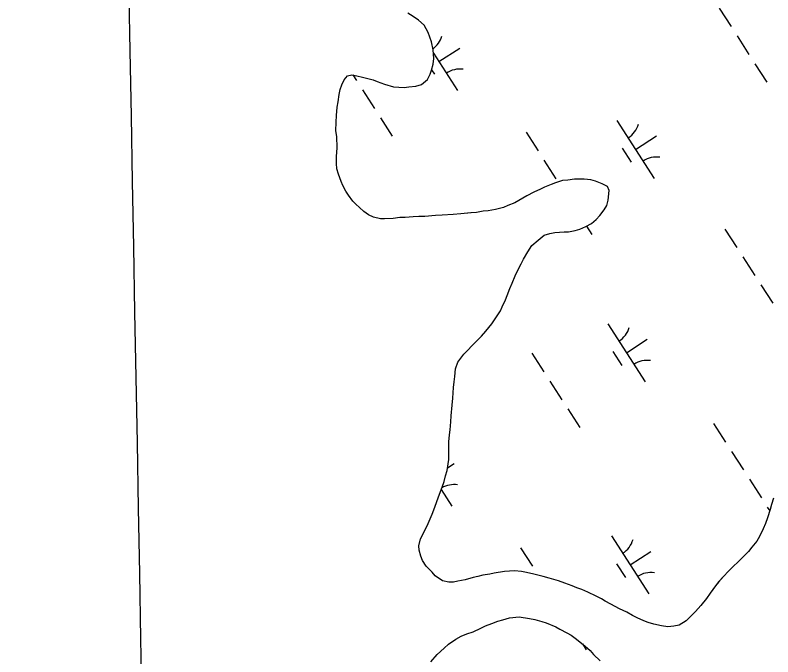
# Model space of a CAD drawing. Extents: x 3937982 to 3958556, y 219448 to 241894.
# Drawn here: x 3951287 to 3951836, y 231582 to 232047 of the extents above; entities that cross this region are included whole.
import ezdxf

# ---------------------------------------------------------------- set-up
doc = ezdxf.new("R2010")
doc.units = 0
for name, color, linetype in [('V-GRID-MAJR', 7, 'Continuous'), ('V-TOPO-SHOR', 7, 'Continuous'), ('V-WETL-SWMP', 7, 'Continuous')]:
    doc.layers.add(name, color=color, linetype=linetype)

msp = doc.modelspace()

# ---------------------------------------------------------------- linework, layer by layer
at = {"layer": 'V-GRID-MAJR'}
msp.add_spline([(3951546.997, 222374.883), (3951510.765, 224351.731), (3951399.696, 230411.652), (3951288.627, 236471.56), (3951286.871, 236567.353)], degree=3, dxfattribs=at)
at = {"layer": 'V-TOPO-SHOR'}
for points in [[(3951575.183, 231901.007), (3951569.354, 231900.593), (3951565.664, 231900.576), (3951560.806, 231899.972), (3951554.59, 231899.557), (3951551.479, 231899.544), (3951546.615, 231900.884), (3951542.917, 231902.422), (3951539.601, 231904.935), (3951536.285, 231907.835), (3951533.75, 231910.157), (3951531.602, 231912.479), (3951528.28, 231916.739), (3951526.516, 231919.647), (3951524.362, 231923.721), (3951522.99, 231926.629), (3951521.216, 231932.062), (3951520.032, 231935.945), (3951519.629, 231939.636), (3951519.801, 231944.885), (3951520.161, 231951.105), (3951519.932, 231959.266), (3951519.332, 231963.344), (3951519.498, 231969.76), (3951519.674, 231974.423), (3951520.229, 231980.451), (3951520.991, 231984.342), (3951521.745, 231989.785), (3951522.312, 231993.285), (3951523.463, 231996.789), (3951525.197, 232000.296), (3951527.71, 232003.22), (3951530.817, 232004.013), (3951534.514, 232003.251), (3951538.598, 232002.297), (3951542.489, 232001.342), (3951546.185, 232000.386), (3951549.108, 231999.038), (3951554.361, 231997.312), (3951560.976, 231995.397), (3951568.754, 231994.848), (3951572.056, 231995.251), (3951577.106, 231995.856), (3951581.376, 231997.039), (3951585.636, 232000.558), (3951587.563, 232004.451), (3951588.524, 232007.371), (3951589.671, 232011.652), (3951590.236, 232015.736), (3951589.818, 232022.148), (3951588.434, 232027.97), (3951586.072, 232034.569), (3951583.133, 232039.998), (3951579.037, 232043.478), (3951575.14, 232046.181), (3951571.435, 232048.694)], [(3951596.535, 231637.374), (3951591.078, 231641.042), (3951588.929, 231643.559), (3951584.635, 231648.011), (3951582.091, 231652.08), (3951580.717, 231655.183), (3951579.533, 231659.455), (3951579.322, 231662.757), (3951580.661, 231667.815), (3951584.129, 231674.827), (3951586.056, 231678.917), (3951588.941, 231685.536), (3951590.862, 231690.794), (3951593.552, 231698.189), (3951596.243, 231705.197), (3951597.779, 231709.285), (3951598.733, 231713.371), (3951599.882, 231717.262), (3951600.64, 231722.124), (3951601.014, 231725.237), (3951600.992, 231730.289), (3951601.166, 231734.955), (3951601.154, 231738.064), (3951601.52, 231743.118), (3951602.088, 231746.813), (3951602.645, 231752.451), (3951602.821, 231756.922), (3951603.564, 231764.505), (3951603.931, 231769.754), (3951604.482, 231777.336), (3951604.852, 231781.612), (3951605.42, 231785.309), (3951605.977, 231790.945), (3951607.511, 231795.811), (3951611.957, 231801.468), (3951614.472, 231804.003), (3951618.34, 231808.101), (3951622.211, 231812.005), (3951624.726, 231814.542), (3951628.015, 231818.251), (3951632.267, 231823.514), (3951635.744, 231828.583), (3951638.446, 231832.872), (3951639.793, 231835.987), (3951642.103, 231840.855), (3951643.449, 231844.164), (3951645.372, 231849.225), (3951646.91, 231852.926), (3951649.218, 231858.375), (3951650.953, 231861.882), (3951653.458, 231867.141), (3951655.192, 231870.452), (3951658.279, 231875.712), (3951661.174, 231880.195), (3951665.821, 231884.102), (3951670.081, 231887.813), (3951674.157, 231888.995), (3951677.847, 231889.79), (3951684.647, 231890.207), (3951687.755, 231890.222), (3951692.611, 231891.213), (3951695.911, 231892.2), (3951700.373, 231893.968), (3951704.445, 231896.319), (3951707.928, 231899.247), (3951710.443, 231901.979), (3951713.73, 231906.075), (3951715.467, 231909.192), (3951716.614, 231913.278), (3951717.361, 231920.084), (3951715.989, 231922.994), (3951712.094, 231925.114), (3951707.42, 231927.037), (3951703.918, 231927.801), (3951699.058, 231928.362), (3951695.366, 231928.345), (3951692.257, 231928.333), (3951687.207, 231927.727), (3951683.514, 231927.323), (3951678.47, 231925.746), (3951675.17, 231924.567), (3951670.513, 231922.603), (3951667.411, 231921.034), (3951662.561, 231919.07), (3951657.713, 231916.328), (3951651.704, 231912.998), (3951648.796, 231911.236), (3951643.947, 231909.272), (3951640.647, 231907.896), (3951635.017, 231906.514), (3951629.582, 231905.516), (3951626.084, 231905.115), (3951621.228, 231904.314), (3951617.151, 231903.909), (3951609.768, 231903.294), (3951604.328, 231902.883), (3951596.361, 231902.264), (3951591.311, 231902.049), (3951583.733, 231901.433), (3951579.265, 231901.22), (3951575.183, 231901.007)], [(3951836.293, 231697.294), (3951834.951, 231692.625), (3951833.802, 231688.928), (3951831.885, 231682.895), (3951830.542, 231678.809), (3951828.809, 231674.913), (3951826.112, 231669.46), (3951824.183, 231666.148), (3951820.703, 231661.663), (3951818.19, 231658.542), (3951814.127, 231654.444), (3951811.225, 231651.515), (3951806.578, 231647.22), (3951803.676, 231644.292), (3951800, 231640.585), (3951796.521, 231636.489), (3951794.395, 231633.759), (3951792.269, 231631.029), (3951790.336, 231628.299), (3951787.827, 231624.594), (3951783.571, 231619.523), (3951779.704, 231615.231), (3951776.997, 231612.304), (3951773.126, 231608.401), (3951768.086, 231605.269), (3951764.009, 231604.475), (3951759.734, 231604.067), (3951755.262, 231604.63), (3951749.619, 231605.968), (3951745.534, 231607.116), (3951742.419, 231608.462), (3951737.55, 231610.58), (3951734.241, 231612.12), (3951729.954, 231614.629), (3951724.695, 231617.131), (3951718.463, 231620.408), (3951714.371, 231622.53), (3951711.643, 231624.266), (3951707.943, 231626.194), (3951701.713, 231629.081), (3951697.428, 231631.006), (3951693.924, 231632.352), (3951690.42, 231633.697), (3951685.165, 231635.619), (3951680.491, 231637.347), (3951673.876, 231639.262), (3951669.401, 231640.409), (3951662.592, 231642.127), (3951657.341, 231643.272), (3951653.838, 231644.034), (3951648.784, 231644.595), (3951641.401, 231643.98), (3951633.825, 231642.78), (3951630.719, 231642.184), (3951625.668, 231641.386), (3951622.174, 231640.593), (3951618.68, 231639.801), (3951612.858, 231638.027), (3951607.613, 231637.032), (3951604.506, 231636.436), (3951601.008, 231636.419), (3951596.535, 231637.374)], [(3951588.053, 231578.698), (3951592.693, 231583.966), (3951597.727, 231588.652), (3951600.826, 231591.386), (3951606.057, 231595.101), (3951609.933, 231597.255), (3951614.201, 231598.828), (3951618.664, 231600.403), (3951624.29, 231603.147), (3951627.587, 231604.716), (3951632.242, 231606.486), (3951636.707, 231608.061), (3951640.201, 231609.048), (3951645.053, 231610.428), (3951652.046, 231611.235), (3951659.63, 231610.102), (3951663.327, 231609.343), (3951668.58, 231607.809), (3951671.695, 231606.85), (3951678.703, 231603.967), (3951681.624, 231602.425), (3951686.496, 231599.723), (3951689.613, 231597.989), (3951693.707, 231595.091), (3951699.753, 231590.065), (3951703.459, 231586.778), (3951705.997, 231584.066), (3951710.681, 231579.423)]]:
    msp.add_lwpolyline(points, dxfattribs=at)
at = {"layer": 'V-WETL-SWMP'}
for p, q in [((3951796.915, 232052.377), (3951805.575, 232038.923)), ((3951809.905, 232032.196), (3951818.565, 232018.743)), ((3951593.878, 232013.611), (3951609.014, 232023.354)), ((3951589.98, 232019.667), (3951607.41, 231992.59)), ((3951822.895, 232012.016), (3951831.555, 231998.562)), ((3951588.581, 232007.587), (3951590.638, 232004.39)), ((3951531.51, 232003.869), (3951534.141, 231999.782)), ((3951538.471, 231993.055), (3951547.131, 231979.601)), ((3951551.461, 231972.874), (3951560.121, 231959.42)), ((3951722.913, 231970.943), (3951749.975, 231928.899)), ((3951657.048, 231962.348), (3951665.708, 231948.894)), ((3951736.444, 231949.921), (3951751.58, 231959.663)), ((3951726.709, 231950.79), (3951733.204, 231940.7)), ((3951670.038, 231942.167), (3951678.698, 231928.713)), ((3951700.876, 231894.258), (3951704.678, 231888.352)), ((3951801.176, 231892.247), (3951809.836, 231878.793)), ((3951814.166, 231872.066), (3951822.826, 231858.612)), ((3951827.156, 231851.885), (3951835.816, 231838.432)), ((3951716.175, 231823.615), (3951743.237, 231781.571)), ((3951729.706, 231802.593), (3951744.842, 231812.335)), ((3951661.309, 231802.217), (3951669.969, 231788.764)), ((3951719.971, 231803.462), (3951726.466, 231793.372)), ((3951674.299, 231782.037), (3951682.959, 231768.583)), ((3951687.289, 231761.856), (3951695.949, 231748.402)), ((3951792.876, 231751.329), (3951801.536, 231737.876)), ((3951805.866, 231731.149), (3951814.526, 231717.695)), ((3951600.187, 231719.224), (3951604.975, 231722.306)), ((3951818.856, 231710.968), (3951827.516, 231697.514)), ((3951595.621, 231703.581), (3951603.37, 231691.542)), ((3951831.846, 231690.787), (3951833.551, 231688.138)), ((3951718.874, 231669.895), (3951745.936, 231627.852)), ((3951653.009, 231661.3), (3951661.669, 231647.846)), ((3951732.405, 231648.873), (3951747.54, 231658.616)), ((3951722.67, 231649.742), (3951729.165, 231639.652)), ((3951697.837, 231591.656), (3951700.638, 231587.304))]:
    msp.add_line(p, q, dxfattribs=at)
for points in [[(3951519.673, 231974.424), (3951520.23, 231980.451), (3951520.99, 231984.341), (3951521.744, 231989.786), (3951522.312, 231993.286), (3951523.463, 231996.79), (3951525.197, 232000.295), (3951527.711, 232003.221), (3951530.817, 232004.012), (3951534.513, 232003.251), (3951538.598, 232002.297), (3951542.489, 232001.342), (3951546.186, 232000.386), (3951549.107, 231999.038), (3951554.361, 231997.312), (3951560.977, 231995.397), (3951568.754, 231994.848), (3951572.056, 231995.251), (3951577.106, 231995.855), (3951581.377, 231997.04), (3951585.637, 232000.557), (3951587.564, 232004.452), (3951588.523, 232007.371), (3951589.67, 232011.652), (3951590.236, 232015.735), (3951589.819, 232022.147), (3951588.434, 232027.971), (3951586.073, 232034.569), (3951583.134, 232039.998), (3951579.038, 232043.478), (3951575.14, 232046.182), (3951571.436, 232048.693)], [(3951602.087, 231746.813), (3951602.645, 231752.451), (3951602.82, 231756.922), (3951603.565, 231764.505), (3951603.931, 231769.754), (3951604.481, 231777.335), (3951604.852, 231781.613), (3951605.419, 231785.308), (3951605.977, 231790.946), (3951607.511, 231795.811), (3951611.957, 231801.467), (3951614.472, 231804.004), (3951618.341, 231808.102), (3951622.211, 231812.005), (3951624.727, 231814.543), (3951628.015, 231818.25), (3951632.267, 231823.515), (3951635.744, 231828.583), (3951638.446, 231832.871), (3951639.793, 231835.986), (3951642.104, 231840.855), (3951643.45, 231844.164), (3951645.372, 231849.225), (3951646.911, 231852.925), (3951649.219, 231858.376), (3951650.953, 231861.882), (3951653.457, 231867.14), (3951655.192, 231870.452), (3951658.279, 231875.712), (3951661.174, 231880.195), (3951665.822, 231884.102), (3951670.081, 231887.813), (3951674.157, 231888.996), (3951677.847, 231889.79), (3951684.647, 231890.208), (3951687.756, 231890.221), (3951692.611, 231891.214), (3951695.91, 231892.2), (3951700.373, 231893.968), (3951704.444, 231896.318), (3951707.929, 231899.248), (3951710.444, 231901.98), (3951713.73, 231906.075), (3951715.466, 231909.192), (3951716.614, 231913.279), (3951717.362, 231920.084), (3951715.989, 231922.993), (3951712.093, 231925.114), (3951707.42, 231927.037), (3951703.919, 231927.8), (3951699.058, 231928.362), (3951695.365, 231928.346), (3951692.256, 231928.332), (3951687.206, 231927.727), (3951683.515, 231927.323), (3951678.469, 231925.746), (3951675.17, 231924.566), (3951670.514, 231922.602), (3951667.411, 231921.034), (3951662.561, 231919.07), (3951657.714, 231916.328), (3951651.704, 231912.998), (3951648.796, 231911.236), (3951643.946, 231909.272), (3951640.648, 231907.897), (3951635.018, 231906.513), (3951629.581, 231905.517), (3951626.085, 231905.114), (3951621.229, 231904.315), (3951617.15, 231903.909), (3951609.767, 231903.294), (3951604.328, 231902.882), (3951596.362, 231902.264), (3951591.31, 231902.048), (3951583.733, 231901.432), (3951579.264, 231901.219), (3951575.184, 231901.007), (3951569.355, 231900.593), (3951565.663, 231900.577), (3951560.807, 231899.973), (3951554.59, 231899.557), (3951551.48, 231899.544), (3951546.616, 231900.883), (3951542.916, 231902.422), (3951539.602, 231904.934), (3951536.285, 231907.835), (3951533.749, 231910.156), (3951531.601, 231912.479), (3951528.279, 231916.74), (3951526.517, 231919.648), (3951524.362, 231923.72), (3951522.989, 231926.629), (3951521.216, 231932.063), (3951520.033, 231935.945), (3951519.629, 231939.636), (3951519.8, 231944.884), (3951520.162, 231951.104), (3951519.932, 231959.266), (3951519.332, 231963.344), (3951519.498, 231969.759), (3951519.673, 231974.424)], [(3951836.292, 231697.295), (3951834.952, 231692.625), (3951833.802, 231688.928), (3951831.885, 231682.895), (3951830.542, 231678.808), (3951828.81, 231674.913), (3951826.112, 231669.46), (3951824.183, 231666.148), (3951820.704, 231661.663), (3951818.191, 231658.542), (3951814.128, 231654.444), (3951811.225, 231651.516), (3951806.579, 231647.22), (3951803.677, 231644.292), (3951800, 231640.584), (3951796.52, 231636.488), (3951794.394, 231633.758), (3951792.268, 231631.028), (3951790.336, 231628.299), (3951787.826, 231624.595), (3951783.572, 231619.524), (3951779.704, 231615.231), (3951776.996, 231612.305), (3951773.126, 231608.401), (3951768.086, 231605.27), (3951764.008, 231604.475), (3951759.734, 231604.067), (3951755.262, 231604.631), (3951749.62, 231605.967), (3951745.534, 231607.116), (3951742.419, 231608.463), (3951737.551, 231610.579), (3951734.24, 231612.12), (3951729.954, 231614.628), (3951724.696, 231617.132), (3951718.463, 231620.408), (3951714.372, 231622.529), (3951711.644, 231624.266), (3951707.943, 231626.193), (3951701.712, 231629.082), (3951697.428, 231631.007), (3951693.924, 231632.352), (3951690.42, 231633.697), (3951685.164, 231635.618), (3951680.492, 231637.347), (3951673.876, 231639.262), (3951669.401, 231640.408), (3951662.592, 231642.128), (3951657.34, 231643.271), (3951653.838, 231644.034), (3951648.783, 231644.595), (3951641.4, 231643.98), (3951633.826, 231642.781), (3951630.719, 231642.185), (3951625.669, 231641.385), (3951622.175, 231640.593), (3951618.68, 231639.8), (3951612.857, 231638.026), (3951607.614, 231637.032), (3951604.507, 231636.435), (3951601.009, 231636.42), (3951596.535, 231637.373), (3951591.077, 231641.042), (3951588.929, 231643.559), (3951584.634, 231648.01), (3951582.09, 231652.08), (3951580.716, 231655.184), (3951579.532, 231659.455), (3951579.323, 231662.757), (3951580.661, 231667.816), (3951584.129, 231674.828), (3951586.055, 231678.917), (3951588.942, 231685.537), (3951590.862, 231690.793), (3951593.551, 231698.19), (3951596.242, 231705.198), (3951597.779, 231709.286), (3951598.733, 231713.371), (3951599.882, 231717.263), (3951600.639, 231722.125), (3951601.014, 231725.236), (3951600.992, 231730.289), (3951601.166, 231734.954), (3951601.153, 231738.063), (3951601.52, 231743.118), (3951602.087, 231746.813)], [(3951588.053, 231578.698), (3951592.694, 231583.966), (3951597.727, 231588.652), (3951600.825, 231591.386), (3951606.056, 231595.101), (3951609.933, 231597.256), (3951614.202, 231598.829), (3951618.665, 231600.403), (3951624.29, 231603.148), (3951627.587, 231604.717), (3951632.243, 231606.486), (3951636.706, 231608.06), (3951640.2, 231609.047), (3951645.053, 231610.429), (3951652.046, 231611.236), (3951659.63, 231610.103), (3951663.326, 231609.342), (3951668.58, 231607.809), (3951671.694, 231606.851), (3951678.703, 231603.966), (3951681.624, 231602.424), (3951686.495, 231599.724), (3951689.612, 231597.989), (3951693.706, 231595.091), (3951699.752, 231590.064), (3951703.459, 231586.777), (3951705.997, 231584.067), (3951710.681, 231579.423)]]:
    msp.add_lwpolyline(points, dxfattribs=at)
for centre, start, end in [((3951579.128, 232036.966), 306.6831, 343.54034), ((3951609.028, 231990.514), 81.99668, 123.54034), ((3951721.694, 231973.275), 301.99668, 343.54034), ((3951751.594, 231926.824), 81.99668, 123.54034), ((3951714.956, 231825.947), 301.99668, 343.54034), ((3951744.856, 231779.496), 81.99668, 123.54034), ((3951604.989, 231689.466), 81.99668, 120.56068), ((3951717.655, 231672.228), 301.99668, 343.54034), ((3951747.555, 231625.776), 81.99668, 123.54034)]:
    msp.add_arc(centre, 17.623, start, end, dxfattribs=at)

doc.saveas('drawing.dxf')
